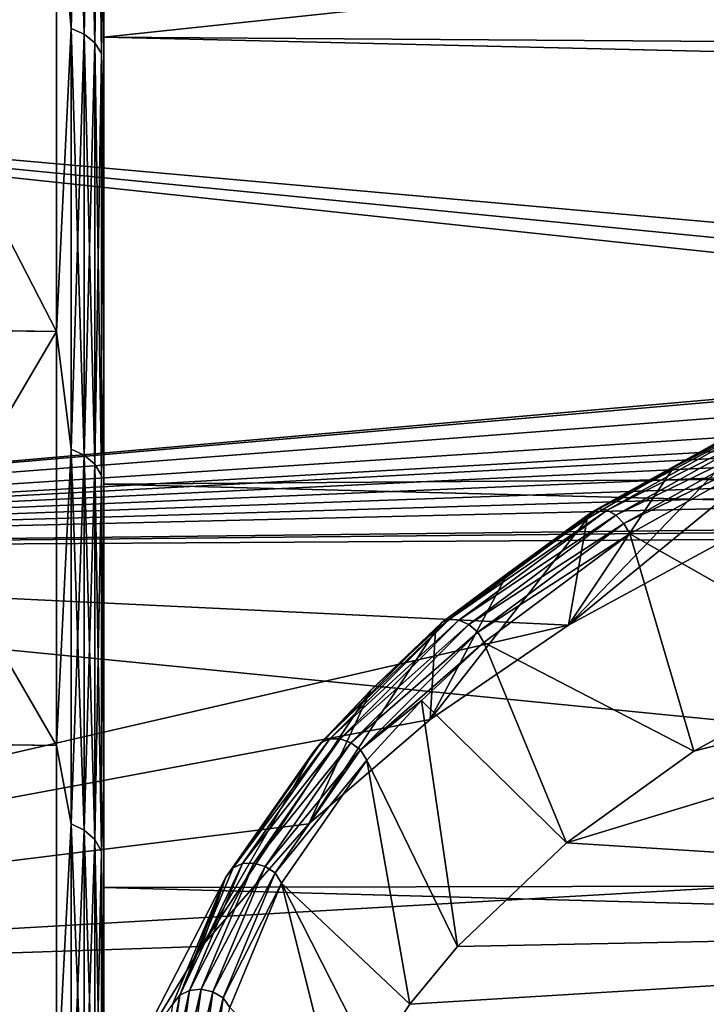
# Model space of a CAD drawing. Header units: metres. Extents: x -31 to 116, y -82 to 82.
# Tile 296 of 656: x 11.98 to 16.26, y -50.27 to -44.12. Entities that reach past the tile are written whole.
import ezdxf

# ---------------------------------------------------------------- set-up
doc = ezdxf.new("R2010")
doc.units = ezdxf.units.M
doc.layers.add('solid_80000000GA_10_1', color=7, linetype='CONTINUOUS')

msp = doc.modelspace()

# ---------------------------------------------------------------- linework, layer by layer
at = {"layer": 'solid_80000000GA_10_1'}
for points in [[(5.595928, -44.432323, -41.173279), (5.595928, -41.173279, -44.432323), (23.04767, -43.16143, -42.828629)], [(23.04767, -42.828625, 43.16143), (5.595928, -41.173279, 44.432323), (5.595928, -44.432323, 41.173279)], [(12.205235, -43.157955, -28.593248), (12.296415, -44.176739, -27.203579), (12.296415, -41.273258, -31.056198)], [(12.296415, -44.176739, 27.203579), (12.205235, -43.157955, 28.593248), (12.296415, -41.273258, 31.056198)], [(12.296415, -41.273258, -31.056198), (12.296415, -44.176739, -27.203579), (12.378717, -41.306774, -31.08334)], [(12.296415, -41.273258, 31.056198), (12.378717, -41.306774, 31.08334), (12.378717, -44.212063, 27.228319)], [(12.296415, -44.176739, 27.203579), (12.296415, -41.273258, 31.056198), (12.378717, -44.212063, 27.228319)], [(12.296415, -44.176739, -27.203579), (12.378717, -44.212063, -27.228317), (12.378717, -41.306774, -31.08334)], [(12.378717, -41.306774, -31.08334), (12.378717, -44.212063, -27.228317), (12.443876, -41.358253, -31.125031)], [(12.378717, -41.306774, 31.08334), (12.443876, -41.358253, 31.125031), (12.443876, -44.266327, 27.266317)], [(12.378717, -44.212063, 27.228319), (12.378717, -41.306774, 31.08334), (12.443876, -44.266327, 27.266317)], [(12.378717, -44.212063, -27.228317), (12.443876, -44.266327, -27.266317), (12.443876, -41.358253, -31.125031)], [(12.443876, -41.358253, -31.125031), (12.443876, -44.266327, -27.266317), (12.485639, -41.422756, -31.177269)], [(12.443876, -41.358253, 31.125031), (12.485639, -41.422756, 31.177269), (12.485639, -44.334316, 27.313932)], [(12.443876, -44.266327, 27.266317), (12.443876, -41.358253, 31.125031), (12.485639, -44.334316, 27.313932)], [(12.443876, -44.266327, -27.266317), (12.485639, -44.334316, -27.313931), (12.485639, -41.422756, -31.177269)], [(12.485639, -44.334316, 27.313932), (12.485639, -41.422756, 31.177269), (12.5, -43.394642, 28.777632)], [(12.485639, -41.422756, -31.177269), (12.485639, -44.334316, -27.313931), (12.5, -43.40633, -28.761806)], [(27.5, -42.639046, -37.263996), (12.5, -42.824184, -37.078857), (27.5, -44.336441, -38.961391)], [(27.5, -42.639057, 37.264008), (20.001122, -44.28376, 38.723598), (12.5, -44.230812, 38.485485)], [(27.5, -42.639057, 37.264008), (12.5, -44.230812, 38.485485), (12.5, -42.824196, 37.078869)], [(23.04767, -45.987385, 39.7789), (23.04767, -42.828625, 43.16143), (5.595928, -44.432323, 41.173279)], [(12.5, -42.824184, -37.078857), (12.5, -44.230812, -38.485485), (20.001122, -44.28376, -38.723598)], [(12.5, -43.40633, -28.761806), (12.5, -44.230812, -38.485485), (12.5, -42.824184, -37.078857)], [(12.5, -42.824184, -37.078857), (20.001122, -44.28376, -38.723598), (27.5, -44.336441, -38.961391)], [(12.5, -43.394642, 28.777632), (12.5, -42.824196, 37.078869), (12.5, -44.230812, 38.485485)], [(10.7, -43.13221, -28.583841), (10.7, -44.629395, -26.474466), (12.205235, -43.157955, -28.593248)], [(10.7, -43.143787, 28.568169), (12.205235, -43.157955, 28.593248), (12.205235, -46.069187, 24.323919)], [(10.7, -46.052963, 24.300222), (10.7, -43.143787, 28.568169), (12.205235, -46.069187, 24.323919)], [(10.7, -46.046356, -24.31073), (12.205235, -46.069187, -24.323919), (12.205235, -43.157955, -28.593248)], [(10.7, -44.629395, -26.474466), (10.7, -46.046356, -24.31073), (12.205235, -43.157955, -28.593248)], [(12.205235, -43.157955, -28.593248), (12.205235, -46.069187, -24.323919), (12.296415, -44.176739, -27.203579)], [(12.296415, -44.176739, 27.203579), (12.205235, -46.069187, 24.323919), (12.205235, -43.157955, 28.593248)], [(5.595928, -44.432323, -41.173279), (23.04767, -43.16143, -42.828629), (23.04767, -46.293915, -39.421745)], [(12.485639, -44.334316, 27.313932), (12.5, -43.394642, 28.777632), (12.5, -44.898903, 26.658291)], [(12.5, -44.898903, 26.658291), (12.5, -43.394642, 28.777632), (12.5, -44.230812, 38.485485)], [(12.485639, -44.334316, -27.313931), (12.5, -46.329247, -24.473696), (12.5, -43.40633, -28.761806)], [(12.5, -43.40633, -28.761806), (12.5, -46.329247, -24.473696), (12.5, -44.230812, -38.485485)], [(12.205235, -46.069187, -24.323919), (12.296415, -46.804508, -23.157879), (12.296415, -44.176739, -27.203579)], [(12.296415, -46.804508, 23.157879), (12.205235, -46.069187, 24.323919), (12.296415, -44.176739, 27.203579)], [(12.296415, -44.176739, -27.203579), (12.296415, -46.804508, -23.157879), (12.378717, -44.212063, -27.228317)], [(12.296415, -44.176739, 27.203579), (12.378717, -44.212063, 27.228319), (12.378717, -46.841476, 23.180094)], [(12.296415, -46.804508, 23.157879), (12.296415, -44.176739, 27.203579), (12.378717, -46.841476, 23.180094)], [(12.296415, -46.804508, -23.157879), (12.378717, -46.841476, -23.180094), (12.378717, -44.212063, -27.228317)], [(12.378717, -44.212063, -27.228317), (12.378717, -46.841476, -23.180094), (12.443876, -44.266327, -27.266317)], [(12.378717, -44.212063, 27.228319), (12.443876, -44.266327, 27.266317), (12.443876, -46.898254, 23.214218)], [(12.378717, -46.841476, 23.180094), (12.378717, -44.212063, 27.228319), (12.443876, -46.898254, 23.214218)], [(12.5, -44.230812, -38.485485), (12.5, -47.021606, -35.020927), (103, -46.390305, -39.609806)], [(12.5, -44.230812, 38.485485), (20.001122, -44.28376, 38.723598), (103, -46.380795, 39.620941)], [(12.5, -47.021595, 35.020939), (12.5, -44.230812, 38.485485), (103, -46.380795, 39.620941)], [(12.5, -44.898903, 26.658291), (12.5, -44.230812, 38.485485), (12.5, -47.021595, 35.020939)], [(12.5, -46.329247, -24.473696), (12.5, -47.021606, -35.020927), (12.5, -44.230812, -38.485485)], [(20.001122, -44.28376, -38.723598), (12.5, -44.230812, -38.485485), (103, -46.390305, -39.609806)], [(12.378717, -46.841476, -23.180094), (12.443876, -46.898254, -23.214218), (12.443876, -44.266327, -27.266317)], [(12.443876, -44.266327, -27.266317), (12.443876, -46.898254, -23.214218), (12.485639, -44.334316, -27.313931)], [(12.443876, -44.266327, 27.266317), (12.485639, -44.334316, 27.313932), (12.485639, -46.969398, 23.256975)], [(12.443876, -46.898254, 23.214218), (12.443876, -44.266327, 27.266317), (12.485639, -46.969398, 23.256975)], [(12.443876, -46.898254, -23.214218), (12.485639, -46.969398, -23.256975), (12.485639, -44.334316, -27.313931)], [(12.485639, -44.334316, 27.313932), (12.5, -44.898903, 26.658291), (12.5, -46.322567, 24.484312)], [(12.485639, -46.969398, 23.256975), (12.485639, -44.334316, 27.313932), (12.5, -46.322567, 24.484312)], [(12.485639, -44.334316, -27.313931), (12.485639, -46.969398, -23.256975), (12.5, -46.329247, -24.473696)], [(5.595928, -47.434151, -37.67588), (5.595928, -44.432323, -41.173279), (23.04767, -46.293915, -39.421745)], [(21.746084, -46.015488, 39.712269), (5.595928, -44.432323, 41.173279), (5.595928, -47.434151, 37.675877)], [(21.746084, -46.015488, 39.712269), (23.04767, -45.987385, 39.7789), (5.595928, -44.432323, 41.173279)], [(12.5, -46.322567, 24.484312), (12.5, -44.898903, 26.658291), (12.5, -47.021595, 35.020939)], [(20.454863, -46.149815, 39.523384), (21.746084, -46.015488, 39.712269), (5.595928, -47.434151, 37.675877)], [(10.7, -46.046356, -24.31073), (10.7, -48.630974, -19.835201), (12.205235, -46.069187, -24.323919)], [(10.7, -46.052963, 24.300222), (12.205235, -46.069187, 24.323919), (12.205235, -48.653358, 19.849045)], [(10.7, -48.63364, 19.83017), (10.7, -46.052963, 24.300222), (12.205235, -48.653358, 19.849045)], [(10.7, -48.630974, -19.835201), (12.205235, -48.653358, -19.849045), (12.205235, -46.069187, -24.323919)], [(12.205235, -46.069187, -24.323919), (12.205235, -48.653358, -19.849045), (12.296415, -46.804508, -23.157879)], [(12.296415, -46.804508, 23.157879), (12.205235, -48.653358, 19.849045), (12.205235, -46.069187, 24.323919)], [(19.199436, -46.386986, 39.213951), (20.454863, -46.149815, 39.523384), (5.595928, -47.434151, 37.675877)], [(5.595928, -47.434151, -37.67588), (23.04767, -46.293915, -39.421745), (23.04767, -49.158199, -35.786476)], [(12.485639, -46.969398, 23.256975), (12.5, -46.322567, 24.484312), (12.5, -48.919399, 19.987633)], [(12.485639, -46.969398, -23.256975), (12.5, -48.922096, -19.982542), (12.5, -46.329247, -24.473696)], [(12.5, -48.919399, 19.987633), (12.5, -46.322567, 24.484312), (12.5, -47.021595, 35.020939)], [(12.5, -46.329247, -24.473696), (12.5, -48.922096, -19.982542), (12.5, -47.021606, -35.020927)], [(18.000135, -46.721909, 38.785706), (19.199436, -46.386986, 39.213951), (5.595928, -47.434151, 37.675877)], [(12.5, -47.021595, 35.020939), (103, -46.380795, 39.620941), (103, -49.348671, 35.856754)], [(12.5, -47.021606, -35.020927), (103, -49.354969, -35.848087), (103, -46.390305, -39.609806)], [(15.547988, -47.194687, 36.320313), (16.686285, -46.56636, 37.090343), (16.652039, -46.582039, 37.155186)], [(15.589258, -47.177181, 36.2603), (16.686285, -46.56636, 37.090343), (15.547988, -47.194687, 36.320313)], [(15.547988, -47.194687, 36.320313), (16.652039, -46.582039, 37.155186), (16.055054, -46.918617, 36.81168)], [(15.589258, -47.177181, 36.2603), (16.729986, -46.576702, 37.030239), (16.686285, -46.56636, 37.090343)], [(15.589258, -47.177181, 36.2603), (15.641059, -47.184849, 36.20668), (16.729986, -46.576702, 37.030239)], [(15.641059, -47.184849, 36.20668), (16.776997, -46.611744, 36.983429), (16.729986, -46.576702, 37.030239)], [(16.055054, -46.918617, 36.81168), (16.652039, -46.582039, 37.155186), (16.63205, -46.621281, 37.215485)], [(16.507898, -46.996311, 37.5863), (15.401683, -47.902313, 37.257629), (16.63205, -46.621281, 37.215485)], [(16.055054, -46.918617, 36.81168), (16.63205, -46.621281, 37.215485), (15.401683, -47.902313, 37.257629)], [(15.641059, -47.184849, 36.20668), (15.696116, -47.216747, 36.16708), (16.776997, -46.611744, 36.983429)], [(15.696116, -47.216747, 36.16708), (16.820667, -46.666401, 36.956436), (16.776997, -46.611744, 36.983429)], [(17.866894, -46.77956, 38.713039), (18.000135, -46.721909, 38.785706), (5.595928, -47.434151, 37.675877)], [(15.696116, -47.216747, 36.16708), (15.746662, -47.268253, 36.146992), (16.820667, -46.666401, 36.956436)], [(15.746662, -47.268253, 36.146992), (16.854891, -46.732681, 36.952774), (16.820667, -46.666401, 36.956436)], [(17.770351, -46.849506, 38.62611), (17.866894, -46.77956, 38.713039), (5.595928, -47.434151, 37.675877)], [(15.746662, -47.268253, 36.146992), (15.78383, -47.333202, 36.147636), (16.854891, -46.732681, 36.952774)], [(16.854891, -46.732681, 36.952774), (15.78383, -47.333202, 36.147636), (17.196306, -48.133003, 37.000572)], [(12.205235, -48.653358, -19.849045), (12.296415, -49.14378, -18.938791), (12.296415, -46.804508, -23.157879)], [(12.296415, -49.14378, 18.938791), (12.205235, -48.653358, 19.849045), (12.296415, -46.804508, 23.157879)], [(12.296415, -46.804508, -23.157879), (12.296415, -49.14378, -18.938791), (12.378717, -46.841476, -23.180094)], [(12.296415, -46.804508, 23.157879), (12.378717, -46.841476, 23.180094), (12.378717, -49.182205, 18.958376)], [(12.296415, -49.14378, 18.938791), (12.296415, -46.804508, 23.157879), (12.378717, -49.182205, 18.958376)], [(12.296415, -49.14378, -18.938791), (12.378717, -49.182205, -18.958376), (12.378717, -46.841476, -23.180094)], [(12.378717, -46.841476, -23.180094), (12.378717, -49.182205, -18.958376), (12.443876, -46.898254, -23.214218)], [(12.378717, -46.841476, 23.180094), (12.443876, -46.898254, 23.214218), (12.443876, -49.241226, 18.988459)], [(12.378717, -49.182205, 18.958376), (12.378717, -46.841476, 23.180094), (12.443876, -49.241226, 18.988459)], [(17.71209, -46.92458, 38.533512), (17.770351, -46.849506, 38.62611), (5.595928, -47.434151, 37.675877)], [(12.378717, -49.182205, -18.958376), (12.443876, -49.241226, -18.988457), (12.443876, -46.898254, -23.214218)], [(12.443876, -46.898254, -23.214218), (12.443876, -49.241226, -18.988457), (12.485639, -46.969398, -23.256975)], [(12.443876, -46.898254, 23.214218), (12.485639, -46.969398, 23.256975), (12.485639, -49.315178, 19.02615)], [(12.443876, -49.241226, 18.988459), (12.443876, -46.898254, 23.214218), (12.485639, -49.315178, 19.02615)], [(17.689724, -46.999947, 38.441029), (17.71209, -46.92458, 38.533512), (5.595928, -47.434151, 37.675877)], [(12.443876, -49.241226, -18.988457), (12.485639, -49.315178, -19.02615), (12.485639, -46.969398, -23.256975)], [(12.485639, -49.315178, 19.02615), (12.485639, -46.969398, 23.256975), (12.5, -48.919399, 19.987633)], [(12.485639, -46.969398, -23.256975), (12.485639, -49.315178, -19.02615), (12.5, -48.922096, -19.982542)], [(15.388331, -49.26173, 35.440407), (23.04767, -49.742542, 34.969704), (23.04767, -46.927025, 38.665939)], [(16.182812, -48.689629, 36.240772), (15.388331, -49.26173, 35.440407), (23.04767, -46.927025, 38.665939)], [(16.055054, -46.918617, 36.81168), (15.401683, -47.902313, 37.257629), (15.516787, -47.238853, 36.372833)], [(15.547988, -47.194687, 36.320313), (16.055054, -46.918617, 36.81168), (15.516787, -47.238853, 36.372833)], [(17.196306, -48.133003, 37.000572), (16.182812, -48.689629, 36.240772), (23.04767, -46.927025, 38.665939)], [(17.700302, -47.072735, 38.352108), (17.689724, -46.999947, 38.441029), (5.595928, -47.434151, 37.675877)], [(12.5, -49.54129, 31.355318), (12.5, -47.021595, 35.020939), (103, -49.348671, 35.856754)], [(12.5, -48.919399, 19.987633), (12.5, -47.021595, 35.020939), (12.5, -49.54129, 31.355318)], [(12.5, -47.021606, -35.020927), (12.5, -49.541306, -31.355293), (103, -49.354969, -35.848087)], [(12.5, -48.922096, -19.982542), (12.5, -49.541306, -31.355293), (12.5, -47.021606, -35.020927)], [(16.507898, -46.996311, 37.5863), (16.384933, -47.368942, 37.955242), (15.401683, -47.902313, 37.257629)], [(17.742195, -47.14106, 38.269169), (17.700302, -47.072735, 38.352108), (5.595928, -47.434151, 37.675877)], [(16.655378, -47.305664, 38.040218), (17.742195, -47.14106, 38.269169), (5.595928, -47.434151, 37.675877)], [(15.589258, -47.177181, 36.2603), (15.547988, -47.194687, 36.320313), (14.609769, -47.886299, 35.355602)], [(15.589258, -47.177181, 36.2603), (14.609769, -47.886299, 35.355602), (14.657582, -47.86639, 35.301548)], [(14.609769, -47.886299, 35.355602), (15.547988, -47.194687, 36.320313), (15.020815, -47.579338, 35.9007)], [(15.589258, -47.177181, 36.2603), (14.657582, -47.86639, 35.301548), (15.641059, -47.184849, 36.20668)], [(14.657582, -47.86639, 35.301548), (14.716535, -47.870865, 35.255558), (15.641059, -47.184849, 36.20668)], [(15.641059, -47.184849, 36.20668), (14.716535, -47.870865, 35.255558), (15.696116, -47.216747, 36.16708)], [(15.547988, -47.194687, 36.320313), (15.516787, -47.238853, 36.372833), (15.020815, -47.579338, 35.9007)], [(15.516787, -47.238853, 36.372833), (15.401683, -47.902313, 37.257629), (14.536584, -48.492096, 36.467396)], [(15.516787, -47.238853, 36.372833), (14.536584, -48.492096, 36.467396), (15.020815, -47.579338, 35.9007)], [(14.716535, -47.870865, 35.255558), (14.778352, -47.899227, 35.224182), (15.696116, -47.216747, 36.16708)], [(15.696116, -47.216747, 36.16708), (14.778352, -47.899227, 35.224182), (15.746662, -47.268253, 36.146992)], [(14.778352, -47.899227, 35.224182), (14.834327, -47.947361, 35.211746), (15.746662, -47.268253, 36.146992)], [(15.746662, -47.268253, 36.146992), (14.834327, -47.947361, 35.211746), (15.78383, -47.333202, 36.147636)], [(16.511103, -47.325165, 38.012699), (16.655378, -47.305664, 38.040218), (5.595928, -47.434151, 37.675877)], [(16.384933, -47.368942, 37.955242), (16.511103, -47.325165, 38.012699), (5.595928, -47.434151, 37.675877)], [(14.834327, -47.947361, 35.211746), (14.872589, -48.01199, 35.215084), (15.78383, -47.333202, 36.147636)], [(15.78383, -47.333202, 36.147636), (14.872589, -48.01199, 35.215084), (16.182812, -48.689629, 36.240772)], [(15.78383, -47.333202, 36.147636), (16.182812, -48.689629, 36.240772), (17.196306, -48.133003, 37.000572)], [(15.401683, -47.902313, 37.257629), (16.384933, -47.368942, 37.955242), (5.595928, -47.434151, 37.675877)], [(5.595928, -50.161377, -33.960369), (5.595928, -47.434151, -37.67588), (23.04767, -49.158199, -35.786476)], [(15.401683, -47.902313, 37.257629), (5.595928, -47.434151, 37.675877), (5.595928, -50.161377, 33.960369)], [(15.020815, -47.579338, 35.9007), (14.536584, -48.492096, 36.467396), (14.56986, -47.936798, 35.397751)], [(14.609769, -47.886299, 35.355602), (15.020815, -47.579338, 35.9007), (14.56986, -47.936798, 35.397751)], [(14.657582, -47.86639, 35.301548), (14.609769, -47.886299, 35.355602), (13.857781, -48.63493, 34.278088)], [(14.657582, -47.86639, 35.301548), (13.857781, -48.63493, 34.278088), (13.911362, -48.612045, 34.231087)], [(13.857781, -48.63493, 34.278088), (14.609769, -47.886299, 35.355602), (14.166257, -48.308277, 34.86636)], [(14.657582, -47.86639, 35.301548), (13.911362, -48.612045, 34.231087), (14.716535, -47.870865, 35.255558)], [(13.911362, -48.612045, 34.231087), (13.976282, -48.612858, 34.193741), (14.716535, -47.870865, 35.255558)], [(14.716535, -47.870865, 35.255558), (13.976282, -48.612858, 34.193741), (14.778352, -47.899227, 35.224182)], [(14.609769, -47.886299, 35.355602), (14.56986, -47.936798, 35.397751), (14.166257, -48.308277, 34.86636)], [(14.536584, -48.492096, 36.467396), (15.401683, -47.902313, 37.257629), (5.595928, -50.161377, 33.960369)], [(14.56986, -47.936798, 35.397751), (14.536584, -48.492096, 36.467396), (13.781137, -49.144299, 35.566833)], [(14.56986, -47.936798, 35.397751), (13.781137, -49.144299, 35.566833), (14.166257, -48.308277, 34.86636)], [(13.976282, -48.612858, 34.193741), (14.043428, -48.637383, 34.171391), (14.778352, -47.899227, 35.224182)], [(14.778352, -47.899227, 35.224182), (14.043428, -48.637383, 34.171391), (14.834327, -47.947361, 35.211746)], [(14.043428, -48.637383, 34.171391), (14.10335, -48.682045, 34.167084), (14.834327, -47.947361, 35.211746)], [(14.834327, -47.947361, 35.211746), (14.10335, -48.682045, 34.167084), (14.872589, -48.01199, 35.215084)], [(14.10335, -48.682045, 34.167084), (14.483552, -48.373837, 34.7061), (14.872589, -48.01199, 35.215084)], [(14.872589, -48.01199, 35.215084), (14.483552, -48.373837, 34.7061), (15.388331, -49.26173, 35.440407)], [(14.872589, -48.01199, 35.215084), (15.388331, -49.26173, 35.440407), (16.182812, -48.689629, 36.240772)], [(14.166257, -48.308277, 34.86636), (13.781137, -49.144299, 35.566833), (13.110975, -49.909237, 34.470291)], [(14.166257, -48.308277, 34.86636), (13.110975, -49.909237, 34.470291), (13.812489, -48.690735, 34.309467)], [(13.857781, -48.63493, 34.278088), (14.166257, -48.308277, 34.86636), (13.812489, -48.690735, 34.309467)], [(14.10335, -48.682045, 34.167084), (14.142232, -48.746643, 34.172173), (14.483552, -48.373837, 34.7061)], [(14.483552, -48.373837, 34.7061), (14.142232, -48.746643, 34.172173), (14.707424, -49.909691, 34.505821)], [(14.483552, -48.373837, 34.7061), (14.707424, -49.909691, 34.505821), (15.388331, -49.26173, 35.440407)], [(13.781137, -49.144299, 35.566833), (14.536584, -48.492096, 36.467396), (5.595928, -50.161377, 33.960369)], [(13.911362, -48.612045, 34.231087), (13.857781, -48.63493, 34.278088), (13.30866, -49.418144, 33.107506)], [(13.911362, -48.612045, 34.231087), (13.30866, -49.418144, 33.107506), (13.366918, -49.391758, 33.068542)], [(13.911362, -48.612045, 34.231087), (13.366918, -49.391758, 33.068542), (13.976282, -48.612858, 34.193741)], [(13.366918, -49.391758, 33.068542), (13.436399, -49.388512, 33.04068), (13.976282, -48.612858, 34.193741)], [(13.976282, -48.612858, 34.193741), (13.436399, -49.388512, 33.04068), (14.043428, -48.637383, 34.171391)], [(10.7, -48.630974, -19.835201), (12.205235, -50.896027, -15.193631), (12.205235, -48.653358, -19.849045)], [(10.7, -48.630974, -19.835201), (10.7, -50.872139, -15.182638), (12.205235, -50.896027, -15.193631)], [(10.7, -48.63364, 19.83017), (12.205235, -48.653358, 19.849045), (12.205235, -50.896027, 15.193631)], [(10.7, -50.872437, 15.181972), (10.7, -48.63364, 19.83017), (12.205235, -50.896027, 15.193631)], [(12.205235, -48.653358, -19.849045), (12.205235, -50.896027, -15.193631), (12.296415, -49.14378, -18.938791)], [(12.296415, -49.14378, 18.938791), (12.205235, -50.896027, 15.193631), (12.205235, -48.653358, 19.849045)], [(13.812489, -48.690735, 34.309467), (13.110975, -49.909237, 34.470291), (13.262648, -49.477058, 33.131084)], [(13.30866, -49.418144, 33.107506), (13.812489, -48.690735, 34.309467), (13.262648, -49.477058, 33.131084)], [(13.30866, -49.418144, 33.107506), (13.857781, -48.63493, 34.278088), (13.812489, -48.690735, 34.309467)], [(13.436399, -49.388512, 33.04068), (13.507336, -49.408997, 33.02792), (14.043428, -48.637383, 34.171391)], [(14.043428, -48.637383, 34.171391), (13.507336, -49.408997, 33.02792), (14.10335, -48.682045, 34.167084)], [(13.507336, -49.408997, 33.02792), (13.569741, -49.450199, 33.031979), (14.10335, -48.682045, 34.167084)], [(14.10335, -48.682045, 34.167084), (13.569741, -49.450199, 33.031979), (14.142232, -48.746643, 34.172173)], [(13.569741, -49.450199, 33.031979), (13.610387, -49.513538, 33.040485), (14.142232, -48.746643, 34.172173)], [(14.142232, -48.746643, 34.172173), (13.610387, -49.513538, 33.040485), (14.411539, -50.268639, 33.973789)], [(14.142232, -48.746643, 34.172173), (14.411539, -50.268639, 33.973789), (14.707424, -49.909691, 34.505821)], [(12.485639, -49.315178, 19.02615), (12.5, -48.919399, 19.987633), (12.5, -51.171131, 15.313126)], [(12.485639, -49.315178, -19.02615), (12.5, -51.17144, -15.312445), (12.5, -48.922096, -19.982542)], [(12.5, -51.171131, 15.313126), (12.5, -48.919399, 19.987633), (12.5, -49.54129, 31.355318)], [(12.5, -48.922096, -19.982542), (12.5, -51.17144, -15.312445), (12.5, -49.541306, -31.355293)], [(13.110975, -49.909237, 34.470291), (13.781137, -49.144299, 35.566833), (5.595928, -50.161377, 33.960369)], [(5.595928, -50.161377, -33.960369), (23.04767, -49.158199, -35.786476), (23.04767, -51.73769, -31.943884)], [(12.205235, -50.896027, -15.193631), (12.296415, -51.183159, -14.566858), (12.296415, -49.14378, -18.938791)], [(12.296415, -51.183159, 14.566858), (12.205235, -50.896027, 15.193631), (12.296415, -49.14378, 18.938791)], [(12.296415, -49.14378, -18.938791), (12.296415, -51.183159, -14.566858), (12.378717, -49.182205, -18.958376)], [(12.296415, -49.14378, 18.938791), (12.378717, -49.182205, 18.958376), (12.378717, -51.222858, 14.583716)], [(12.296415, -51.183159, 14.566858), (12.296415, -49.14378, 18.938791), (12.378717, -51.222858, 14.583716)], [(12.296415, -51.183159, -14.566858), (12.378717, -51.222858, -14.583716), (12.378717, -49.182205, -18.958376)], [(12.378717, -49.182205, -18.958376), (12.378717, -51.222858, -14.583716), (12.443876, -49.241226, -18.988457)], [(12.378717, -49.182205, 18.958376), (12.443876, -49.241226, 18.988459), (12.443876, -51.283833, 14.609609)], [(12.378717, -51.222858, 14.583716), (12.378717, -49.182205, 18.958376), (12.443876, -51.283833, 14.609609)], [(12.378717, -51.222858, -14.583716), (12.443876, -51.283833, -14.609609), (12.443876, -49.241226, -18.988457)], [(12.443876, -49.241226, -18.988457), (12.443876, -51.283833, -14.609609), (12.485639, -49.315178, -19.02615)], [(12.443876, -49.241226, 18.988459), (12.485639, -49.315178, 19.02615), (12.485639, -51.360233, 14.642053)], [(12.443876, -51.283833, 14.609609), (12.443876, -49.241226, 18.988459), (12.485639, -51.360233, 14.642053)], [(15.388331, -49.26173, 35.440407), (14.707424, -49.909691, 34.505821), (23.04767, -49.742542, 34.969704)], [(12.443876, -51.283833, -14.609609), (12.485639, -51.360233, -14.642052), (12.485639, -49.315178, -19.02615)], [(12.485639, -51.360233, 14.642053), (12.485639, -49.315178, 19.02615), (12.5, -51.171131, 15.313126)], [(12.485639, -49.315178, -19.02615), (12.485639, -51.360233, -14.642052), (12.5, -51.17144, -15.312445)], [(12.5, -49.54129, 31.355318), (103, -49.348671, 35.856754), (103, -52.012264, 31.870413)], [(12.5, -49.541306, -31.355293), (103, -52.015404, -31.86529), (103, -49.354969, -35.848087)], [(13.366918, -49.391758, 33.068542), (13.30866, -49.418144, 33.107506), (12.974523, -50.213917, 31.866684)], [(13.366918, -49.391758, 33.068542), (12.974523, -50.213917, 31.866684), (13.036091, -50.18362, 31.836548)], [(12.974523, -50.213917, 31.866684), (13.30866, -49.418144, 33.107506), (13.262648, -49.477058, 33.131084)], [(13.036091, -50.18362, 31.836548), (13.108545, -50.176033, 31.818773), (13.436399, -49.388512, 33.04068)], [(13.366918, -49.391758, 33.068542), (13.036091, -50.18362, 31.836548), (13.436399, -49.388512, 33.04068)], [(13.436399, -49.388512, 33.04068), (13.108545, -50.176033, 31.818773), (13.507336, -49.408997, 33.02792)], [(13.108545, -50.176033, 31.818773), (13.181679, -50.19236, 31.815948), (13.507336, -49.408997, 33.02792)], [(13.507336, -49.408997, 33.02792), (13.181679, -50.19236, 31.815948), (13.569741, -49.450199, 33.031979)], [(13.262648, -49.477058, 33.131084), (13.110975, -49.909237, 34.470291), (12.64881, -50.667564, 33.335228)], [(13.262648, -49.477058, 33.131084), (12.64881, -50.667564, 33.335228), (12.930329, -50.27182, 31.889578)], [(12.974523, -50.213917, 31.866684), (13.262648, -49.477058, 33.131084), (12.930329, -50.27182, 31.889578)], [(13.181679, -50.19236, 31.815948), (13.245184, -50.230171, 31.828386), (13.569741, -49.450199, 33.031979)], [(13.569741, -49.450199, 33.031979), (13.245184, -50.230171, 31.828386), (13.610387, -49.513538, 33.040485)], [(12.5, -51.775623, 27.509621), (12.5, -49.54129, 31.355318), (103, -52.012264, 31.870413)], [(12.5, -51.171131, 15.313126), (12.5, -49.54129, 31.355318), (12.5, -51.775623, 27.509621)], [(12.5, -49.541306, -31.355293), (12.5, -51.775639, -27.509588), (103, -52.015404, -31.86529)], [(12.5, -51.17144, -15.312445), (12.5, -51.775639, -27.509588), (12.5, -49.541306, -31.355293)], [(13.245184, -50.230171, 31.828386), (13.288309, -50.289673, 31.84478), (13.610387, -49.513538, 33.040485)], [(13.610387, -49.513538, 33.040485), (13.288309, -50.289673, 31.84478), (13.980919, -50.990322, 32.870361)], [(13.610387, -49.513538, 33.040485), (13.980919, -50.990322, 32.870361), (14.173685, -50.62418, 33.43605)], [(13.610387, -49.513538, 33.040485), (14.173685, -50.62418, 33.43605), (14.411539, -50.268639, 33.973789)], [(13.715756, -52.10981, 31.058458), (23.04767, -52.267593, 31.069263), (23.04767, -49.742542, 34.969704)], [(13.748599, -51.740242, 31.671097), (13.715756, -52.10981, 31.058458), (23.04767, -49.742542, 34.969704)], [(13.83799, -51.36483, 32.278545), (13.748599, -51.740242, 31.671097), (23.04767, -49.742542, 34.969704)], [(13.980919, -50.990322, 32.870361), (13.83799, -51.36483, 32.278545), (23.04767, -49.742542, 34.969704)], [(14.173685, -50.62418, 33.43605), (13.980919, -50.990322, 32.870361), (23.04767, -49.742542, 34.969704)], [(14.411539, -50.268639, 33.973789), (14.173685, -50.62418, 33.43605), (23.04767, -49.742542, 34.969704)], [(14.707424, -49.909691, 34.505821), (14.411539, -50.268639, 33.973789), (23.04767, -49.742542, 34.969704)], [(12.64881, -50.667564, 33.335228), (13.110975, -49.909237, 34.470291), (5.595928, -50.161377, 33.960369)], [(5.595928, -52.598213, -30.048264), (5.595928, -50.161377, -33.960369), (23.04767, -51.73769, -31.943884)], [(12.64881, -50.667564, 33.335228), (5.595928, -50.161377, 33.960369), (5.595928, -52.598213, 30.048264)], [(12.974523, -50.213917, 31.866684), (12.930329, -50.27182, 31.889578), (12.819087, -51.052738, 30.613352)], [(12.862992, -51.001438, 30.581394), (12.974523, -50.213917, 31.866684), (12.819087, -51.052738, 30.613352)], [(13.036091, -50.18362, 31.836548), (12.974523, -50.213917, 31.866684), (12.862992, -51.001438, 30.581394)], [(13.036091, -50.18362, 31.836548), (12.862992, -51.001438, 30.581394), (12.926297, -50.966965, 30.560596)], [(12.926297, -50.966965, 30.560596), (13.000015, -50.954884, 30.553238), (13.108545, -50.176033, 31.818773)], [(13.036091, -50.18362, 31.836548), (12.926297, -50.966965, 30.560596), (13.108545, -50.176033, 31.818773)], [(13.108545, -50.176033, 31.818773), (13.000015, -50.954884, 30.553238), (13.181679, -50.19236, 31.815948)], [(13.000015, -50.954884, 30.553238), (13.073738, -50.967033, 30.560438), (13.181679, -50.19236, 31.815948)], [(13.181679, -50.19236, 31.815948), (13.073738, -50.967033, 30.560438), (13.245184, -50.230171, 31.828386)], [(13.073738, -50.967033, 30.560438), (13.137057, -51.00156, 30.5811), (13.245184, -50.230171, 31.828386)], [(13.245184, -50.230171, 31.828386), (13.137057, -51.00156, 30.5811), (13.288309, -50.289673, 31.84478)]]:
    msp.add_3dface(points, dxfattribs=at)

doc.saveas('drawing.dxf')
